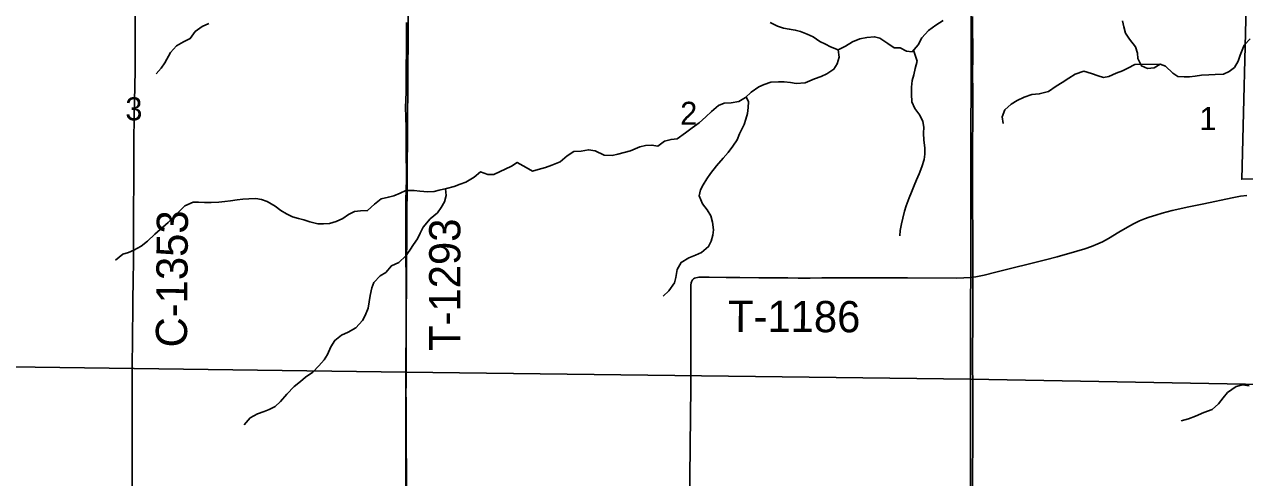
# Model space of a CAD drawing. Extents: x 1874609 to 2204689, y 815661 to 1281160.
# Drawn here: x 1998534 to 2010253, y 1050954 to 1055304 of the extents above; entities that cross this region are included whole.
import ezdxf

# ---------------------------------------------------------------- set-up
doc = ezdxf.new("R2010")
doc.units = 0
for name, color, linetype in [('GM_X_Corporation', 7, 'Continuous'), ('GM_X_County_Road', 7, 'Continuous'), ('GM_X_County_Road_Text', 7, 'Continuous'), ('GM_X_Minor_River', 7, 'Continuous'), ('GM_X_Section', 7, 'Continuous'), ('GM_X_Section_Text', 7, 'Continuous'), ('GM_X_Township_Road', 7, 'Continuous'), ('GM_X_Township_Road_Text', 7, 'Continuous')]:
    doc.layers.add(name, color=color, linetype=linetype)

msp = doc.modelspace()

# ---------------------------------------------------------------- linework, layer by layer
at = {"layer": 'GM_X_Corporation'}
msp.add_lwpolyline([(2010718, 1053828), (2010225, 1053818), (2010273, 1055735)], dxfattribs=at)
at = {"layer": 'GM_X_County_Road'}
msp.add_lwpolyline([(1999569, 1050800), (1999570, 1051013), (1999570, 1051161), (1999569, 1051424), (1999569, 1051587), (1999569, 1051718), (1999568, 1051930), (1999569, 1051995), (1999569, 1052062), (1999571, 1052242), (1999571, 1052291), (1999572, 1052373), (1999574, 1052520), (1999575, 1052668), (1999577, 1052832), (1999580, 1053045), (1999581, 1053226), (1999582, 1053341), (1999583, 1053406), (1999582, 1053488), (1999582, 1053520), (1999583, 1053602), (1999584, 1053716), (1999585, 1053766), (1999586, 1053810), (1999586, 1054187), (1999588, 1054417), (1999596, 1054860), (1999597, 1055090), (1999598, 1055450)], dxfattribs=at)
at = {"layer": 'GM_X_Minor_River'}
for points in [[(2007358, 1055342), (2007286, 1055295), (2007216, 1055245), (2007153, 1055174), (2007117, 1055107), (2007060, 1055041), (2007006, 1055046), (2006945, 1055080), (2006887, 1055080), (2006826, 1055121), (2006750, 1055173), (2006699, 1055185), (2006625, 1055178), (2006559, 1055165), (2006487, 1055135), (2006419, 1055096), (2006349, 1055060), (2006277, 1055089), (2006227, 1055115), (2006172, 1055141), (2006110, 1055184), (2006051, 1055210), (2005987, 1055236), (2005937, 1055249), (2005880, 1055259), (2005826, 1055268), (2005766, 1055286), (2005695, 1055322)], [(2009442, 1054922), (2009384, 1054887), (2009320, 1054881), (2009263, 1054905), (2009227, 1054975), (2009226, 1055027), (2009206, 1055089), (2009147, 1055161), (2009108, 1055219), (2009092, 1055279), (2009081, 1055337)], [(1999799, 1054829), (1999846, 1054885), (1999882, 1054935), (1999938, 1055035), (1999994, 1055098), (2000062, 1055138), (2000126, 1055168), (2000174, 1055236), (2000242, 1055284), (2000304, 1055314)], [(2010306, 1055165), (2010249, 1055103), (2010209, 1055008), (2010190, 1054950), (2010156, 1054891), (2010104, 1054853), (2010050, 1054826), (2009970, 1054823), (2009910, 1054821), (2009838, 1054816), (2009778, 1054808), (2009723, 1054802), (2009673, 1054799), (2009613, 1054803), (2009563, 1054837), (2009492, 1054902), (2009442, 1054922)], [(2006349, 1055060), (2006358, 1054989), (2006339, 1054925), (2006309, 1054875), (2006241, 1054830), (2006185, 1054803), (2006121, 1054781), (2006033, 1054744), (2005947, 1054737), (2005891, 1054745), (2005831, 1054751), (2005776, 1054754), (2005704, 1054750), (2005638, 1054727), (2005586, 1054705), (2005514, 1054654), (2005459, 1054603), (2005397, 1054565), (2005321, 1054550), (2005253, 1054548), (2005201, 1054525), (2005133, 1054468), (2005077, 1054418), (2005013, 1054359), (2004948, 1054312), (2004884, 1054264), (2004804, 1054205), (2004744, 1054199), (2004682, 1054184), (2004618, 1054135), (2004560, 1054145), (2004500, 1054142), (2004444, 1054128), (2004356, 1054091), (2004294, 1054075), (2004234, 1054058), (2004180, 1054046), (2004103, 1054049), (2004015, 1054089), (2003950, 1054100), (2003880, 1054086), (2003812, 1054085), (2003746, 1054041), (2003681, 1053984), (2003599, 1053951), (2003537, 1053931), (2003467, 1053912), (2003415, 1053896), (2003352, 1053929), (2003265, 1053979), (2003212, 1053942), (2003041, 1053862)], [(2007072, 1055055), (2007107, 1054951), (2007089, 1054882), (2007076, 1054820), (2007060, 1054764), (2007055, 1054701), (2007055, 1054635), (2007058, 1054561), (2007086, 1054495), (2007135, 1054431), (2007164, 1054371), (2007172, 1054317), (2007168, 1054261), (2007171, 1054192), (2007182, 1054120), (2007182, 1054058), (2007177, 1054008), (2007153, 1053935), (2007126, 1053869), (2007102, 1053811), (2007078, 1053758), (2007055, 1053692), (2007033, 1053639), (2007004, 1053561), (2006986, 1053511), (2006969, 1053444), (2006957, 1053390), (2006944, 1053324), (2006942, 1053273)], [(2009442, 1054922), (2009199, 1054918), (2009131, 1054884), (2009079, 1054859), (2009021, 1054835), (2008949, 1054804), (2008897, 1054795), (2008847, 1054811), (2008782, 1054833), (2008708, 1054854), (2008626, 1054826), (2008564, 1054787), (2008500, 1054746), (2008443, 1054710), (2008369, 1054661), (2008281, 1054636), (2008210, 1054632), (2008136, 1054605), (2008069, 1054572), (2008011, 1054538), (2007951, 1054485), (2007925, 1054417), (2007934, 1054353)], [(2005467, 1054610), (2005489, 1054559), (2005484, 1054505), (2005478, 1054447), (2005464, 1054393), (2005447, 1054342), (2005403, 1054252), (2005378, 1054195), (2005338, 1054135), (2005293, 1054074), (2005245, 1054020), (2005181, 1053945), (2005124, 1053872), (2005088, 1053820), (2005052, 1053765), (2005027, 1053715), (2005013, 1053659), (2005046, 1053582), (2005091, 1053525), (2005125, 1053465), (2005142, 1053405), (2005152, 1053332), (2005147, 1053282), (2005131, 1053222), (2005105, 1053171), (2005038, 1053115), (2004978, 1053088), (2004914, 1053064), (2004842, 1053019), (2004802, 1052950), (2004789, 1052874), (2004777, 1052824), (2004724, 1052747), (2004668, 1052696)], [(1999408, 1053042), (1999480, 1053098), (1999534, 1053114), (1999586, 1053136), (1999654, 1053176), (1999717, 1053224), (1999787, 1053291), (1999913, 1053403), (1999967, 1053453), (2000017, 1053505), (2000075, 1053563), (2000153, 1053599), (2000207, 1053599), (2000265, 1053593), (2000329, 1053593), (2000400, 1053597), (2000460, 1053603), (2000512, 1053611), (2000576, 1053619), (2000632, 1053625), (2000688, 1053629), (2000756, 1053633), (2000810, 1053622), (2000866, 1053604), (2000942, 1053558), (2000998, 1053518), (2001052, 1053486), (2001110, 1053458), (2001166, 1053442), (2001218, 1053428), (2001276, 1053410), (2001353, 1053390), (2001407, 1053388), (2001465, 1053392), (2001529, 1053412), (2001591, 1053442), (2001647, 1053478), (2001705, 1053508), (2001761, 1053514), (2001829, 1053516), (2001897, 1053578), (2001959, 1053628), (2002030, 1053646), (2002082, 1053658), (2002142, 1053684), (2002198, 1053710), (2002278, 1053710), (2002332, 1053702), (2002410, 1053696), (2002468, 1053700), (2002518, 1053712), (2002588, 1053728), (2002662, 1053748), (2002720, 1053770), (2002774, 1053790), (2002855, 1053836), (2002913, 1053890), (2002985, 1053862), (2003041, 1053862)], [(2002577, 1053725), (2002586, 1053662), (2002568, 1053601), (2002536, 1053547), (2002500, 1053495), (2002430, 1053437), (2002364, 1053357), (2002336, 1053301), (2002308, 1053247), (2002272, 1053191), (2002236, 1053137), (2002197, 1053083), (2002131, 1053017), (2002059, 1052987), (2002005, 1052923), (2001951, 1052891), (2001889, 1052826), (2001869, 1052774), (2001853, 1052700), (2001845, 1052640), (2001835, 1052580), (2001807, 1052510), (2001781, 1052460), (2001717, 1052390), (2001644, 1052348), (2001580, 1052322), (2001516, 1052270), (2001478, 1052210), (2001444, 1052136), (2001412, 1052083), (2001362, 1052025), (2001304, 1051965), (2001234, 1051917), (2001184, 1051875), (2001126, 1051829), (2001055, 1051755), (2000993, 1051683), (2000941, 1051637), (2000885, 1051607), (2000835, 1051589), (2000771, 1051565), (2000703, 1051527), (2000643, 1051459)], [(2010296, 1051835), (2010233, 1051843), (2010173, 1051828), (2010090, 1051769), (2010046, 1051719), (2010004, 1051662), (2009943, 1051608), (2009861, 1051577), (2009783, 1051544), (2009713, 1051516), (2009645, 1051497)]]:
    msp.add_lwpolyline(points, dxfattribs=at)
at = {"layer": 'GM_X_Section'}
for points in [[(2002232, 1057127), (2002196, 1051967), (1996971, 1052037), (1996943, 1057128)], [(2002232, 1057127), (2002246, 1057127), (2007601, 1057111), (2007629, 1057109), (2007622, 1051898), (2002196, 1051967)], [(2012928, 1057060), (2012905, 1051801), (2007622, 1051898), (2007629, 1057109)], [(1996971, 1052037), (2002196, 1051967), (2002192, 1046618), (1996944, 1046665)], [(2007622, 1051898), (2007626, 1046598), (2002192, 1046618), (2002196, 1051967)], [(2012905, 1051801), (2012915, 1046513), (2007626, 1046598), (2007622, 1051898)]]:
    msp.add_lwpolyline(points, close=True, dxfattribs=at)
at = {"layer": 'GM_X_Township_Road'}
for points in [[(2007643, 1052877), (2007644, 1052987), (2007644, 1053086), (2007643, 1053201), (2007642, 1053332), (2007641, 1053529), (2007640, 1053677), (2007640, 1053841), (2007640, 1053956), (2007641, 1054025), (2007641, 1054108), (2007640, 1054203), (2007641, 1054250), (2007642, 1054290), (2007643, 1054320), (2007643, 1054349), (2007643, 1054382), (2007643, 1054480), (2007642, 1054546), (2007642, 1054611), (2007642, 1054644), (2007642, 1054710), (2007641, 1054775), (2007641, 1054824), (2007642, 1055005), (2007642, 1055104), (2007641, 1055235), (2007641, 1055267), (2007641, 1055284), (2007640, 1055381)], [(2002203, 1050818), (2002203, 1050982), (2002202, 1051097), (2002201, 1051179), (2002200, 1051228), (2002199, 1051392), (2002199, 1051556), (2002200, 1051671), (2002198, 1051785), (2002200, 1051835), (2002200, 1052146), (2002200, 1052228), (2002199, 1052392), (2002199, 1052655), (2002197, 1053290), (2002198, 1053617), (2002201, 1053715), (2002202, 1053814), (2002202, 1053912), (2002201, 1054026), (2002201, 1054108), (2002200, 1054190), (2002199, 1054305), (2002196, 1054420), (2002195, 1054502), (2002197, 1054583), (2002199, 1054649), (2002201, 1054879), (2002202, 1055059), (2002202, 1055190), (2002204, 1055321)], [(2007643, 1052877), (2007671, 1052881), (2007751, 1052898), (2007863, 1052924), (2008341, 1053045), (2008452, 1053073), (2008642, 1053126), (2008720, 1053150), (2008782, 1053172), (2008843, 1053197), (2008888, 1053218), (2008946, 1053250), (2009044, 1053309), (2009129, 1053359), (2009186, 1053390), (2009245, 1053418), (2009291, 1053437), (2009337, 1053454), (2009399, 1053474), (2009462, 1053492), (2009509, 1053505), (2009557, 1053517), (2009717, 1053552), (2009861, 1053582), (2010134, 1053639), (2010215, 1053655), (2010275, 1053661)], [(2004951, 1052853), (2004959, 1052860), (2004969, 1052867), (2004982, 1052871), (2004997, 1052874), (2005012, 1052876), (2005045, 1052878), (2005110, 1052877), (2005274, 1052874), (2005406, 1052873), (2005586, 1052872), (2005865, 1052871), (2005964, 1052869), (2006080, 1052869)], [(2006080, 1052869), (2006193, 1052870), (2006555, 1052870), (2006834, 1052870), (2007014, 1052871), (2007490, 1052868), (2007556, 1052870), (2007622, 1052874), (2007643, 1052877)], [(2007632, 1049497), (2007632, 1049538), (2007633, 1049571), (2007635, 1049736), (2007636, 1049867), (2007638, 1050113), (2007637, 1050261), (2007636, 1050557), (2007637, 1050705), (2007640, 1050967), (2007640, 1051066), (2007642, 1051214), (2007642, 1051263), (2007642, 1051411), (2007642, 1051624), (2007643, 1051739), (2007643, 1051904), (2007641, 1051969), (2007641, 1052084), (2007642, 1052511), (2007643, 1052676), (2007642, 1052758), (2007643, 1052877)], [(2004936, 1052291), (2004935, 1052447), (2004935, 1052644), (2004935, 1052775), (2004936, 1052801), (2004939, 1052824), (2004940, 1052832), (2004943, 1052840), (2004947, 1052847), (2004951, 1052853)], [(2004913, 1050228), (2004909, 1050350), (2004915, 1050465), (2004918, 1050547), (2004920, 1050662), (2004921, 1050760), (2004924, 1050915), (2004926, 1051039), (2004927, 1051174), (2004929, 1051348), (2004930, 1051446), (2004933, 1051918), (2004935, 1052151), (2004936, 1052282), (2004936, 1052291)]]:
    msp.add_lwpolyline(points, dxfattribs=at)

# ---------------------------------------------------------------- texts
at = {"layer": 'GM_X_County_Road_Text'}
msp.add_text('C-1353', height=300, rotation=89.5457, dxfattribs=at).set_placement((2000095, 1052202))
at = {"layer": 'GM_X_Section_Text'}
for s, p in [('3', (1999503, 1054383)), ('2', (2004832, 1054340)), ('1', (2009819, 1054290))]:
    msp.add_text(s, height=221, rotation=0, dxfattribs=at).set_placement(p)
at = {"layer": 'GM_X_Township_Road_Text'}
for s, rotation, p in [('T-1293', 90, (2002721, 1052169)), ('T-1186', 359.7658, (2005291, 1052353))]:
    msp.add_text(s, height=300, rotation=rotation, dxfattribs=at).set_placement(p)

doc.saveas('drawing.dxf')
